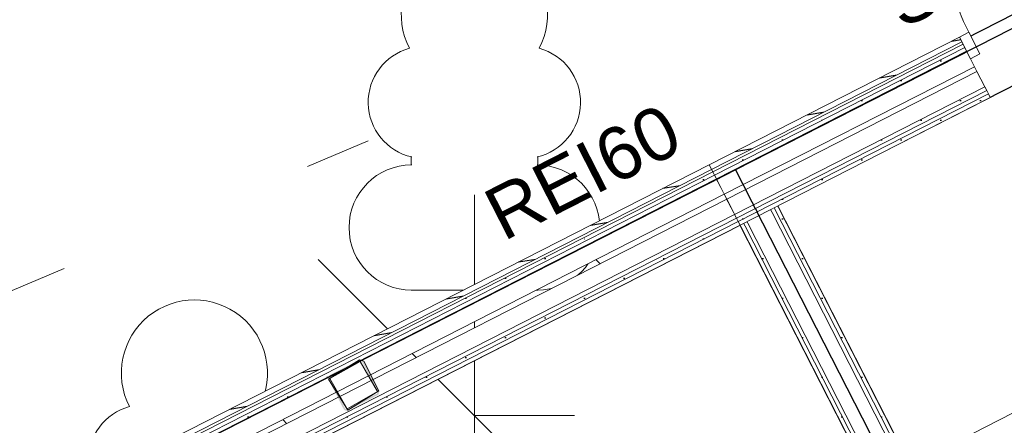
# Model space of a CAD drawing. Header units: metres. Extents: x 538891 to 1080079, y 6588829 to 13178720.
# Tile 368 of 656: x 539899.31 to 539903.04, y 6589162.39 to 6589163.93. Entities that reach past the tile are written whole.
import ezdxf

# ---------------------------------------------------------------- set-up
doc = ezdxf.new("R2010")
doc.units = ezdxf.units.M
doc.header["$LTSCALE"] = 0.4
for name, pattern in [('DASHED', [52.916667, 26.458333, -26.458333]), ('KOLVIK', [3.125, 0.625, -2.5]), ('Triple Dashed', [92.604163, 66.145831, -26.458332])]:
    doc.linetypes.add(name, pattern=pattern)
for name, color, linetype in [('AR', 7, 'Continuous'), ('DENDRO', 7, 'Continuous'), ('GEO', 7, 'Continuous'), ('KINO_GRID', 7, 'Continuous'), ('KINO_TAIMESTIK', 7, 'Continuous')]:
    doc.layers.add(name, color=color, linetype=linetype)
doc.styles.add('Arial', font='arial.ttf')
pattern_1 = [(0, (0, 0), (0, 0.075), [1e-05, -0.07499])]
pattern_2 = [(10, (0, 0), (-0.015628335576, 0.0886326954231), [])]

# ---------------------------------------------------------------- blocks, each defined once
blk = doc.blocks.new('LEHTP1')
at = {"color": 252, "linetype": 'Continuous', "lineweight": 9, "true_color": 0x888888}
for p, q in [((-0.48, 1.96), (-0.48, 1.9)), ((0.48, 1.96), (0.48, 1.9)), ((0.48, 0.95), (-0.48, 0.95)), ((0, 0), (0, 0.95)), ((0.76, 0), (0, 0))]:
    blk.add_line(p, q, dxfattribs=at)
for centre, radius, start, end in [((0, 3.04), 0.5539, 332.5799, 207.4201), ((-0.38, 2.375), 0.4249, 105.2441, 257.07903), ((0.38, 2.375), 0.4249, 282.92097, 74.7559), ((-0.475, 1.425), 0.475, 90.00001, 270), ((0.475, 1.425), 0.475, 270, 89.99999)]:
    blk.add_arc(centre, radius, start, end, dxfattribs=at)

msp = doc.modelspace()

# ---------------------------------------------------------------- linework, layer by layer
at = {"layer": 'AR', "color": 143, "linetype": 'Continuous', "lineweight": 25, "true_color": 0x84a8b9, "flags": 128}
msp.add_lwpolyline([(539888.0215, 6589168.4093), (539890.481, 6589163.5906), (539890.6235, 6589163.6634), (539890.769, 6589163.3783), (539890.6264, 6589163.3056), (539892.9372, 6589158.7782), (539907.9632, 6589166.4475)], dxfattribs=at)
at = {"layer": 'AR', "color": 7, "linetype": 'Continuous', "lineweight": 9, "flags": 128}
msp.add_lwpolyline([(539888.0215, 6589168.4093), (539890.481, 6589163.5906), (539890.6235, 6589163.6634), (539890.769, 6589163.3783), (539890.6264, 6589163.3056), (539892.9372, 6589158.7782), (539907.9632, 6589166.4475)], dxfattribs=at)
at = {"layer": 'AR', "color": 253, "linetype": 'Continuous', "lineweight": 25, "true_color": 0x92b4ad, "flags": 128}
msp.add_lwpolyline([(539903.9747, 6589159.711), (539907.0743, 6589161.293), (539909.8666, 6589162.7182), (539909.7939, 6589162.8606), (539909.9364, 6589162.9334), (539908.2725, 6589166.1934), (539908.13, 6589166.1206), (539908.0732, 6589166.232), (539902.1813, 6589163.2247)], close=True, dxfattribs=at)
at = {"layer": 'AR', "color": 7, "linetype": 'Continuous', "lineweight": 9, "flags": 128}
for points in [[(539903.9747, 6589159.711), (539907.0743, 6589161.293), (539909.8666, 6589162.7182), (539909.7939, 6589162.8606), (539909.9364, 6589162.9334), (539908.2725, 6589166.1934), (539908.13, 6589166.1206), (539908.0732, 6589166.232), (539902.1813, 6589163.2247)], [(539894.9832, 6589155.1217), (539903.8322, 6589159.6382), (539902.0388, 6589163.152), (539893.1898, 6589158.6354), (539893.2466, 6589158.5241), (539893.1041, 6589158.4513), (539894.7679, 6589155.1915), (539894.9104, 6589155.2642)]]:
    msp.add_lwpolyline(points, close=True, dxfattribs=at)
at = {"layer": 'AR', "color": 253, "linetype": 'Continuous', "lineweight": 25, "true_color": 0xacaca6, "flags": 128}
msp.add_lwpolyline([(539894.9832, 6589155.1217), (539903.8322, 6589159.6382), (539902.0388, 6589163.152), (539893.1898, 6589158.6354), (539893.2466, 6589158.5241), (539893.1041, 6589158.4513), (539894.7679, 6589155.1915), (539894.9104, 6589155.2642)], close=True, dxfattribs=at)
at = {"layer": 'DENDRO', "color": 5, "linetype": 'Continuous', "lineweight": 25, "true_color": 0x0000ff}
msp.add_open_spline([(539904.1778, 6589158.9822), (539902.9656, 6589158.3746), (539900.2461, 6589158.5151), (539897.96, 6589159.9737), (539896.7198, 6589162.3595), (539896.858, 6589165.0332), (539898.3374, 6589167.2785), (539900.7617, 6589168.4936), (539903.4813, 6589168.3531), (539905.7674, 6589166.8945), (539907.0075, 6589164.5087), (539906.8694, 6589161.835), (539905.3899, 6589159.5897), (539904.1778, 6589158.9822)], degree=2, dxfattribs=at)
at = {"layer": 'DENDRO', "color": 82, "linetype": 'Continuous', "lineweight": 25, "true_color": 0x33cc00}
msp.add_open_spline([(539893.8121, 6589159.0983), (539893.7434, 6589159.1216), (539893.6747, 6589159.145), (539892.9869, 6589159.3862), (539891.1572, 6589159.6654), (539888.4866, 6589158.4411), (539885.5451, 6589157.3971), (539882.5673, 6589157.4149), (539880.4579, 6589158.6217), (539879.0958, 6589159.832), (539877.4884, 6589161.5239), (539875.7359, 6589162.7565), (539874.0064, 6589163.5551), (539872.0916, 6589164.2529), (539871.04, 6589164.1448), (539870.7384, 6589163.4667), (539870.6736, 6589162.5152), (539871.0111, 6589159.8283), (539872.4686, 6589156.6032), (539876.4551, 6589150.405), (539880.4313, 6589142.3133), (539883.4357, 6589136.069), (539886.65, 6589131.8213), (539889.6758, 6589128.0089), (539891.6422, 6589123.7091), (539892.6854, 6589121.9346), (539894.9559, 6589119.083), (539899.4507, 6589118.4526), (539902.4132, 6589119.2024), (539903.4975, 6589120.9997), (539904.0299, 6589121.9681), (539904.9744, 6589123.0691), (539906.8939, 6589123.6435), (539908.5817, 6589124.1163), (539909.2062, 6589124.9889), (539908.8206, 6589126.4423), (539907.9211, 6589128.2423), (539907.3166, 6589130.0189), (539907.9536, 6589131.664), (539909.206, 6589132.9269), (539910.0734, 6589134.09), (539910.2183, 6589135.4872), (539910.1242, 6589137.3281), (539909.7241, 6589140.2997), (539907.9987, 6589143.8429), (539904.8625, 6589145.9332), (539902.1696, 6589146.7782), (539898.4952, 6589147.1704), (539894.6027, 6589147.6734), (539892.2931, 6589147.7161), (539890.9385, 6589146.9877), (539890.5185, 6589145.8464), (539890.375, 6589144.12), (539890.5355, 6589141.8612), (539890.1164, 6589140.2368), (539888.2792, 6589140.1754), (539886.2593, 6589140.9765), (539884.6257, 6589142.2344), (539883.4829, 6589144.0283), (539883.3842, 6589146.4675), (539884.263, 6589149.2079), (539886.6505, 6589150.3674), (539890.039, 6589151.0124), (539893.8765, 6589152.7578), (539896.4616, 6589154.2315), (539898.6752, 6589155.7963), (539898.5791, 6589158.6152), (539898.2775, 6589160.1277), (539896.808, 6589160.1337), (539895.0583, 6589159.4249), (539894.0007, 6589159.1478), (539893.9064, 6589159.123), (539893.8121, 6589159.0983)], degree=2, knots=[0, 0, 0, 0.001482, 0.001482, 0.016366, 0.031249, 0.046133, 0.061016, 0.0759, 0.090783, 0.105667, 0.12055, 0.135433, 0.150317, 0.1652, 0.180084, 0.194967, 0.209851, 0.224734, 0.239618, 0.254501, 0.269384, 0.284268, 0.299151, 0.314035, 0.328918, 0.343802, 0.358685, 0.373569, 0.388452, 0.403335, 0.418219, 0.433102, 0.447986, 0.462869, 0.477753, 0.492636, 0.50752, 0.522403, 0.537286, 0.55217, 0.567053, 0.581937, 0.59682, 0.611704, 0.626587, 0.641471, 0.656354, 0.671237, 0.686121, 0.701004, 0.715888, 0.730771, 0.745655, 0.760538, 0.775422, 0.790305, 0.805188, 0.820072, 0.834955, 0.849839, 0.864722, 0.879606, 0.894489, 0.909373, 0.924256, 0.939139, 0.954023, 0.968906, 0.98379, 0.998673, 0.998673, 1, 1, 1], dxfattribs=at)
at = {"layer": 'GEO', "color": 252, "linetype": 'KOLVIK', "lineweight": 9, "true_color": 0x888888, "flags": 128}
msp.add_lwpolyline([(539899.1007, 6589156.9709), (539901.0061, 6589159.3864), (539902.1782, 6589160.5209), (539902.4462, 6589162.1125), (539902.4462, 6589162.1125), (539900.9, 6589163.585), (539894.515, 6589160.899), (539891.3644, 6589159.9334)], dxfattribs=at)
at = {"layer": 'KINO_GRID', "color": 254, "linetype": 'Continuous', "true_color": 0xe6e6e6}
for points in [[(539858.7353, 6589212.3149), (539900.3409, 6589130.7995), (539858.6462, 6589212.2694), (539900.2518, 6589130.754)], [(539860.6136, 6589211.7804), (539900.9645, 6589132.7232), (539860.5245, 6589211.7349), (539900.8754, 6589132.6778)]]:
    msp.add_solid(points, dxfattribs=at)
at = {"layer": 'KINO_TAIMESTIK', "color": 181, "linetype": 'Continuous', "lineweight": 18, "true_color": 0x9f7fff}
for p, q in [((539901.032, 6589161.5927), (539901.032, 6589163.2673)), ((539900.44, 6589163.022), (539901.624, 6589161.838))]:
    msp.add_line(p, q, dxfattribs=at)

# ---------------------------------------------------------------- block references
at = {"layer": 'GEO', "color": 8, "true_color": 0x7d7d7d, "xscale": 0.5, "yscale": 0.5, "zscale": 0.5}
for p in [(539901.032, 6589162.43), (539899.971, 6589161.071)]:
    msp.add_blockref('LEHTP1', p, dxfattribs=at)

# ---------------------------------------------------------------- texts
at = {"layer": 'AR', "color": 235, "true_color": 0xa6447a, "insert": (539902.5602, 6589164.0708), "char_height": 0.2, "attachment_point": 1, "rotation": 27.0398, "line_spacing_factor": 1.004016, "style": 'Arial'}
msp.add_mtext('SU-408-v', dxfattribs=at)

# ---------------------------------------------------------------- next in the draw order: wipeouts: each hides what was drawn before it
at = {"color": 255, "linetype": 'Continuous', "lineweight": 5}
msp.add_wipeout([(539902.0388, 6589163.152), (539902.032, 6589163.1653), (539896.3004, 6589160.2399), (539896.3072, 6589160.2266)], dxfattribs=at).dxf.layer = 'AR'

# ---------------------------------------------------------------- next in the draw order: hatches: boundary and pattern name
at = {"layer": 'AR', "linetype": 'Continuous', "lineweight": 25, "true_color": 0x848484}
h = msp.add_hatch(dxfattribs=at)
h.set_pattern_fill('GYPSUM_0001', color=252, style=0, pattern_type=2)
h.set_pattern_definition(pattern_1)
h.paths.add_polyline_path([(539902.0388, 6589163.152), (539902.032, 6589163.1653), (539896.3004, 6589160.2399), (539896.3072, 6589160.2266)])

# ---------------------------------------------------------------- next in the draw order: wipeouts: each hides what was drawn before it
at = {"color": 255, "linetype": 'Continuous', "lineweight": 5}
msp.add_wipeout([(539896.2935, 6589160.2533), (539896.3004, 6589160.2399), (539902.032, 6589163.1653), (539902.0251, 6589163.1787)], dxfattribs=at).dxf.layer = 'AR'

# ---------------------------------------------------------------- next in the draw order: hatches: boundary and pattern name
at = {"layer": 'AR', "linetype": 'Continuous', "lineweight": 25, "true_color": 0x848484}
h = msp.add_hatch(dxfattribs=at)
h.set_pattern_fill('GYPSUM_0001', color=252, style=0, pattern_type=2)
h.set_pattern_definition(pattern_1)
h.paths.add_polyline_path([(539896.2935, 6589160.2533), (539896.3004, 6589160.2399), (539902.032, 6589163.1653), (539902.0251, 6589163.1787)])

# ---------------------------------------------------------------- next in the draw order: wipeouts: each hides what was drawn before it
at = {"color": 255, "linetype": 'Continuous', "lineweight": 5}
msp.add_wipeout([(539896.2867, 6589160.2666), (539896.2935, 6589160.2533), (539902.0251, 6589163.1787), (539902.0183, 6589163.1921)], dxfattribs=at).dxf.layer = 'AR'

# ---------------------------------------------------------------- next in the draw order: hatches: boundary and pattern name
at = {"layer": 'AR', "linetype": 'Continuous', "lineweight": 25, "true_color": 0x848484}
h = msp.add_hatch(dxfattribs=at)
h.set_pattern_fill('GYPSUM_0001', color=252, style=0, pattern_type=2)
h.set_pattern_definition(pattern_1)
h.paths.add_polyline_path([(539896.2867, 6589160.2666), (539896.2935, 6589160.2533), (539902.0251, 6589163.1787), (539902.0183, 6589163.1921)])

# ---------------------------------------------------------------- next in the draw order: wipeouts: each hides what was drawn before it
at = {"color": 255, "linetype": 'Continuous', "lineweight": 5}
msp.add_wipeout([(539896.2567, 6589160.3254), (539896.2867, 6589160.2666), (539902.0183, 6589163.1921), (539901.9883, 6589163.2508)], dxfattribs=at).dxf.layer = 'AR'

# ---------------------------------------------------------------- next in the draw order: wipeouts: each hides what was drawn before it
msp.add_wipeout([(539901.931, 6589163.3631), (539901.9219, 6589163.3809), (539896.1903, 6589160.4555), (539896.1994, 6589160.4376)], dxfattribs=at).dxf.layer = 'AR'

# ---------------------------------------------------------------- next in the draw order: hatches: boundary and pattern name
at = {"layer": 'AR', "linetype": 'Continuous', "lineweight": 25, "true_color": 0x808080}
h = msp.add_hatch(dxfattribs=at)
h.set_pattern_fill('WOOD_0001_1', color=8, style=0, pattern_type=2)
h.set_pattern_definition(pattern_2)
h.paths.add_polyline_path([(539901.931, 6589163.3631), (539901.9219, 6589163.3809), (539896.1903, 6589160.4555), (539896.1994, 6589160.4376)])

# ---------------------------------------------------------------- next in the draw order: wipeouts: each hides what was drawn before it
at = {"color": 255, "linetype": 'Continuous', "lineweight": 5}
msp.add_wipeout([(539901.9356, 6589163.3542), (539901.931, 6589163.3631), (539896.1994, 6589160.4376), (539896.204, 6589160.4287)], dxfattribs=at).dxf.layer = 'AR'

# ---------------------------------------------------------------- next in the draw order: wipeouts: each hides what was drawn before it
msp.add_wipeout([(539901.9424, 6589163.3408), (539901.9356, 6589163.3542), (539896.204, 6589160.4287), (539896.2108, 6589160.4154)], dxfattribs=at).dxf.layer = 'AR'

# ---------------------------------------------------------------- next in the draw order: hatches: boundary and pattern name
at = {"layer": 'AR', "linetype": 'Continuous', "lineweight": 25, "true_color": 0x848484}
h = msp.add_hatch(dxfattribs=at)
h.set_pattern_fill('GYPSUM_0001', color=252, style=0, pattern_type=2)
h.set_pattern_definition(pattern_1)
h.paths.add_polyline_path([(539901.9424, 6589163.3408), (539901.9356, 6589163.3542), (539896.204, 6589160.4287), (539896.2108, 6589160.4154)])

# ---------------------------------------------------------------- next in the draw order: wipeouts: each hides what was drawn before it
at = {"color": 255, "linetype": 'Continuous', "lineweight": 5}
msp.add_wipeout([(539901.9492, 6589163.3274), (539901.9424, 6589163.3408), (539896.2108, 6589160.4154), (539896.2176, 6589160.402)], dxfattribs=at).dxf.layer = 'AR'

# ---------------------------------------------------------------- next in the draw order: hatches: boundary and pattern name
at = {"layer": 'AR', "linetype": 'Continuous', "lineweight": 25, "true_color": 0x848484}
h = msp.add_hatch(dxfattribs=at)
h.set_pattern_fill('GYPSUM_0001', color=252, style=0, pattern_type=2)
h.set_pattern_definition(pattern_1)
h.paths.add_polyline_path([(539901.9492, 6589163.3274), (539901.9424, 6589163.3408), (539896.2108, 6589160.4154), (539896.2176, 6589160.402)])

# ---------------------------------------------------------------- next in the draw order: wipeouts: each hides what was drawn before it
at = {"color": 255, "linetype": 'Continuous', "lineweight": 5}
msp.add_wipeout([(539901.9792, 6589163.2687), (539901.9492, 6589163.3274), (539896.2176, 6589160.402), (539896.2322, 6589160.3735), (539896.2476, 6589160.3432)], dxfattribs=at).dxf.layer = 'AR'

# ---------------------------------------------------------------- next in the draw order: hatches: boundary and pattern name
at = {"layer": 'AR', "linetype": 'Continuous', "lineweight": 0}
h = msp.add_hatch(color=7, dxfattribs=at)
h.paths.add_polyline_path([(539900.5362, 6589162.4547), (539900.5375, 6589162.4527), (539900.5391, 6589162.451), (539900.5411, 6589162.4497), (539900.5432, 6589162.4487), (539900.5455, 6589162.4482), (539900.5479, 6589162.4482), (539900.5502, 6589162.4486), (539900.5524, 6589162.4495), (539900.6646, 6589162.5067), (539900.6666, 6589162.508), (539900.6683, 6589162.5096), (539900.6696, 6589162.5116), (539900.6706, 6589162.5137), (539900.6711, 6589162.516), (539900.6711, 6589162.5184), (539900.6707, 6589162.5207), (539900.6699, 6589162.5229), (539900.6126, 6589162.6351), (539900.6113, 6589162.6371), (539900.6097, 6589162.6388), (539900.6077, 6589162.6401), (539900.6056, 6589162.6411), (539900.6033, 6589162.6416), (539900.6009, 6589162.6416), (539900.5986, 6589162.6412), (539900.5964, 6589162.6403), (539900.4842, 6589162.5831), (539900.4822, 6589162.5818), (539900.4805, 6589162.5802), (539900.4792, 6589162.5782), (539900.4782, 6589162.5761), (539900.4777, 6589162.5738), (539900.4777, 6589162.5714), (539900.4781, 6589162.5691), (539900.479, 6589162.5669)])
h.paths.add_polyline_path([(539900.5422, 6589162.4564), (539900.543, 6589162.4556), (539900.544, 6589162.4549), (539900.5451, 6589162.4544), (539900.5462, 6589162.4542), (539900.5474, 6589162.4542), (539900.5486, 6589162.4544), (539900.5497, 6589162.4548), (539900.6619, 6589162.5121), (539900.6629, 6589162.5127), (539900.6637, 6589162.5135), (539900.6644, 6589162.5145), (539900.6649, 6589162.5156), (539900.6651, 6589162.5167), (539900.6651, 6589162.5179), (539900.6649, 6589162.5191), (539900.6645, 6589162.5202), (539900.6072, 6589162.6324), (539900.6066, 6589162.6334), (539900.6058, 6589162.6342), (539900.6048, 6589162.6349), (539900.6037, 6589162.6354), (539900.6026, 6589162.6356), (539900.6014, 6589162.6356), (539900.6002, 6589162.6354), (539900.5992, 6589162.635), (539900.4869, 6589162.5777), (539900.4859, 6589162.5771), (539900.4851, 6589162.5763), (539900.4844, 6589162.5753), (539900.4839, 6589162.5742), (539900.4837, 6589162.5731), (539900.4837, 6589162.5719), (539900.4839, 6589162.5707), (539900.4843, 6589162.5696), (539900.5416, 6589162.4574)])

# ---------------------------------------------------------------- next in the draw order: linework, layer by layer
at = {"layer": 'AR', "color": 7, "linetype": 'Continuous', "lineweight": 9}
for p, q in [((539901.9219, 6589163.3809), (539896.1903, 6589160.4555)), ((539902.0388, 6589163.152), (539901.9219, 6589163.3809)), ((539901.931, 6589163.3631), (539896.1994, 6589160.4376)), ((539901.9356, 6589163.3542), (539896.204, 6589160.4287)), ((539901.9424, 6589163.3408), (539896.2108, 6589160.4154)), ((539901.9492, 6589163.3274), (539896.2176, 6589160.402)), ((539896.2476, 6589160.3432), (539901.9792, 6589163.2687)), ((539896.2567, 6589160.3254), (539901.9883, 6589163.2508)), ((539896.2867, 6589160.2666), (539902.0183, 6589163.1921)), ((539896.2935, 6589160.2533), (539902.0251, 6589163.1787)), ((539896.3004, 6589160.2399), (539902.032, 6589163.1653)), ((539896.3072, 6589160.2266), (539902.0388, 6589163.152)), ((539896.3072, 6589160.2266), (539902.0388, 6589163.152))]:
    msp.add_line(p, q, dxfattribs=at)
at = {"layer": 'AR', "color": 7, "linetype": 'Continuous', "lineweight": 9, "flags": 128}
for points in [[(539900.5964, 6589162.6403), (539900.479, 6589162.5669), (539900.5524, 6589162.4495), (539900.6699, 6589162.5229), (539900.6126, 6589162.6351)], [(539900.5992, 6589162.635), (539900.4843, 6589162.5696), (539900.5497, 6589162.4548), (539900.6645, 6589162.5202)]]:
    msp.add_lwpolyline(points, close=True, dxfattribs=at)

# ---------------------------------------------------------------- next in the draw order: texts
at = {"layer": 'AR', "color": 1, "true_color": 0xff0000, "insert": (539901.0512, 6589163.2667), "char_height": 0.2, "attachment_point": 1, "rotation": 27.0398, "line_spacing_factor": 1.004016, "style": 'Arial'}
msp.add_mtext('REI60', dxfattribs=at)

# ---------------------------------------------------------------- next in the draw order: wipeouts: each hides what was drawn before it
at = {"color": 255, "linetype": 'Continuous', "lineweight": 5}
msp.add_wipeout([(539902.0115, 6589163.2054), (539903.905, 6589159.4956), (539903.9183, 6589159.5025), (539902.0249, 6589163.2122)], dxfattribs=at).dxf.layer = 'AR'

# ---------------------------------------------------------------- next in the draw order: hatches: boundary and pattern name
at = {"layer": 'AR', "linetype": 'Continuous', "lineweight": 25, "true_color": 0x848484}
h = msp.add_hatch(dxfattribs=at)
h.set_pattern_fill('GYPSUM_0001', color=252, style=0, pattern_type=2)
h.set_pattern_definition(pattern_1)
h.paths.add_polyline_path([(539902.0115, 6589163.2054), (539903.905, 6589159.4956), (539903.9183, 6589159.5025), (539902.0249, 6589163.2122)])

# ---------------------------------------------------------------- next in the draw order: wipeouts: each hides what was drawn before it
at = {"color": 255, "linetype": 'Continuous', "lineweight": 5}
msp.add_wipeout([(539902.0249, 6589163.2122), (539903.9183, 6589159.5025), (539903.9317, 6589159.5093), (539902.0382, 6589163.2191)], dxfattribs=at).dxf.layer = 'AR'

# ---------------------------------------------------------------- next in the draw order: hatches: boundary and pattern name
at = {"layer": 'AR', "linetype": 'Continuous', "lineweight": 25, "true_color": 0x848484}
h = msp.add_hatch(dxfattribs=at)
h.set_pattern_fill('GYPSUM_0001', color=252, style=0, pattern_type=2)
h.set_pattern_definition(pattern_1)
h.paths.add_polyline_path([(539902.0249, 6589163.2122), (539903.9183, 6589159.5025), (539903.9317, 6589159.5093), (539902.0382, 6589163.2191)])

# ---------------------------------------------------------------- next in the draw order: wipeouts: each hides what was drawn before it
at = {"color": 255, "linetype": 'Continuous', "lineweight": 5}
msp.add_wipeout([(539904.0475, 6589159.5684), (539902.154, 6589163.2782), (539902.1407, 6589163.2713), (539904.0341, 6589159.5616)], dxfattribs=at).dxf.layer = 'AR'

# ---------------------------------------------------------------- next in the draw order: hatches: boundary and pattern name
at = {"layer": 'AR', "linetype": 'Continuous', "lineweight": 25, "true_color": 0x848484}
h = msp.add_hatch(dxfattribs=at)
h.set_pattern_fill('GYPSUM_0001', color=252, style=0, pattern_type=2)
h.set_pattern_definition(pattern_1)
h.paths.add_polyline_path([(539904.0475, 6589159.5684), (539902.154, 6589163.2782), (539902.1407, 6589163.2713), (539904.0341, 6589159.5616)])

# ---------------------------------------------------------------- next in the draw order: wipeouts: each hides what was drawn before it
at = {"color": 255, "linetype": 'Continuous', "lineweight": 5}
msp.add_wipeout([(539904.0341, 6589159.5616), (539902.1407, 6589163.2713), (539902.1273, 6589163.2645), (539904.0208, 6589159.5547)], dxfattribs=at).dxf.layer = 'AR'

# ---------------------------------------------------------------- next in the draw order: hatches: boundary and pattern name
at = {"layer": 'AR', "linetype": 'Continuous', "lineweight": 25, "true_color": 0x848484}
h = msp.add_hatch(dxfattribs=at)
h.set_pattern_fill('GYPSUM_0001', color=252, style=0, pattern_type=2)
h.set_pattern_definition(pattern_1)
h.paths.add_polyline_path([(539904.0341, 6589159.5616), (539902.1407, 6589163.2713), (539902.1273, 6589163.2645), (539904.0208, 6589159.5547)])

# ---------------------------------------------------------------- next in the draw order: wipeouts: each hides what was drawn before it
at = {"color": 255, "linetype": 'Continuous', "lineweight": 5}
msp.add_wipeout([(539902.0382, 6589163.2191), (539903.9317, 6589159.5093), (539904.0208, 6589159.5547), (539902.1273, 6589163.2645)], dxfattribs=at).dxf.layer = 'AR'

# ---------------------------------------------------------------- next in the draw order: linework, layer by layer
at = {"layer": 'AR', "color": 7, "linetype": 'Continuous', "lineweight": 9}
for p, q in [((539902.154, 6589163.2782), (539902.0115, 6589163.2054)), ((539904.0208, 6589159.5547), (539902.1273, 6589163.2645)), ((539904.0341, 6589159.5616), (539902.1407, 6589163.2713)), ((539904.0475, 6589159.5684), (539902.154, 6589163.2782)), ((539904.0475, 6589159.5684), (539902.154, 6589163.2782)), ((539902.0382, 6589163.2191), (539903.9317, 6589159.5093)), ((539902.0115, 6589163.2054), (539903.905, 6589159.4956)), ((539902.0249, 6589163.2122), (539903.9183, 6589159.5025))]:
    msp.add_line(p, q, dxfattribs=at)

# ---------------------------------------------------------------- next in the draw order: wipeouts: each hides what was drawn before it
at = {"color": 255, "linetype": 'Continuous', "lineweight": 5}
msp.add_wipeout([(539902.0388, 6589163.152), (539902.9874, 6589163.6361), (539902.9805, 6589163.6495), (539902.032, 6589163.1653)], dxfattribs=at).dxf.layer = 'AR'

# ---------------------------------------------------------------- next in the draw order: hatches: boundary and pattern name
at = {"layer": 'AR', "linetype": 'Continuous', "lineweight": 25, "true_color": 0x848484}
h = msp.add_hatch(dxfattribs=at)
h.set_pattern_fill('GYPSUM_0001', color=252, style=0, pattern_type=2)
h.set_pattern_definition(pattern_1)
h.paths.add_polyline_path([(539902.0388, 6589163.152), (539902.9874, 6589163.6361), (539902.9805, 6589163.6495), (539902.032, 6589163.1653)])

# ---------------------------------------------------------------- next in the draw order: wipeouts: each hides what was drawn before it
at = {"color": 255, "linetype": 'Continuous', "lineweight": 5}
msp.add_wipeout([(539902.0251, 6589163.1787), (539902.032, 6589163.1653), (539902.9805, 6589163.6495), (539902.9737, 6589163.6628)], dxfattribs=at).dxf.layer = 'AR'

# ---------------------------------------------------------------- next in the draw order: hatches: boundary and pattern name
at = {"layer": 'AR', "linetype": 'Continuous', "lineweight": 25, "true_color": 0x848484}
h = msp.add_hatch(dxfattribs=at)
h.set_pattern_fill('GYPSUM_0001', color=252, style=0, pattern_type=2)
h.set_pattern_definition(pattern_1)
h.paths.add_polyline_path([(539902.0251, 6589163.1787), (539902.032, 6589163.1653), (539902.9805, 6589163.6495), (539902.9737, 6589163.6628)])

# ---------------------------------------------------------------- next in the draw order: wipeouts: each hides what was drawn before it
at = {"color": 255, "linetype": 'Continuous', "lineweight": 5}
msp.add_wipeout([(539902.0183, 6589163.1921), (539902.0251, 6589163.1787), (539902.9737, 6589163.6628), (539902.9669, 6589163.6762)], dxfattribs=at).dxf.layer = 'AR'

# ---------------------------------------------------------------- next in the draw order: hatches: boundary and pattern name
at = {"layer": 'AR', "linetype": 'Continuous', "lineweight": 25, "true_color": 0x848484}
h = msp.add_hatch(dxfattribs=at)
h.set_pattern_fill('GYPSUM_0001', color=252, style=0, pattern_type=2)
h.set_pattern_definition(pattern_1)
h.paths.add_polyline_path([(539902.0183, 6589163.1921), (539902.0251, 6589163.1787), (539902.9737, 6589163.6628), (539902.9669, 6589163.6762)])

# ---------------------------------------------------------------- next in the draw order: wipeouts: each hides what was drawn before it
at = {"color": 255, "linetype": 'Continuous', "lineweight": 5}
msp.add_wipeout([(539901.9883, 6589163.2508), (539902.0183, 6589163.1921), (539902.9669, 6589163.6762), (539902.9369, 6589163.735)], dxfattribs=at).dxf.layer = 'AR'

# ---------------------------------------------------------------- next in the draw order: linework, layer by layer
at = {"layer": 'AR', "color": 7, "linetype": 'Continuous', "lineweight": 9}
for p, q in [((539902.9669, 6589163.6762), (539902.9737, 6589163.6628)), ((539902.9669, 6589163.6762), (539902.9737, 6589163.6628)), ((539902.9737, 6589163.6628), (539902.9805, 6589163.6495)), ((539902.9737, 6589163.6628), (539902.9805, 6589163.6495)), ((539902.9805, 6589163.6495), (539902.9874, 6589163.6361)), ((539902.9805, 6589163.6495), (539902.9874, 6589163.6361))]:
    msp.add_line(p, q, dxfattribs=at)

# ---------------------------------------------------------------- next in the draw order: wipeouts: each hides what was drawn before it
at = {"color": 255, "linetype": 'Continuous', "lineweight": 5}
msp.add_wipeout([(539901.9219, 6589163.3809), (539901.931, 6589163.3631), (539902.8796, 6589163.8472), (539902.8705, 6589163.865)], dxfattribs=at).dxf.layer = 'AR'

# ---------------------------------------------------------------- next in the draw order: hatches: boundary and pattern name
at = {"layer": 'AR', "linetype": 'Continuous', "lineweight": 25, "true_color": 0x808080}
h = msp.add_hatch(dxfattribs=at)
h.set_pattern_fill('WOOD_0001_1', color=8, style=0, pattern_type=2)
h.set_pattern_definition(pattern_2)
h.paths.add_polyline_path([(539901.9219, 6589163.3809), (539901.931, 6589163.3631), (539902.8796, 6589163.8472), (539902.8705, 6589163.865)])

# ---------------------------------------------------------------- next in the draw order: linework, layer by layer
at = {"layer": 'AR', "color": 7, "linetype": 'Continuous', "lineweight": 9}
msp.add_arc((539903.7256, 6589164.3015), 0.92, 117.0398, 207.0398, dxfattribs=at)

# ---------------------------------------------------------------- next in the draw order: wipeouts: each hides what was drawn before it
at = {"color": 255, "linetype": 'Continuous', "lineweight": 5}
msp.add_wipeout([(539902.8842, 6589163.8383), (539902.8796, 6589163.8472), (539901.931, 6589163.3631), (539901.9356, 6589163.3542)], dxfattribs=at).dxf.layer = 'AR'

# ---------------------------------------------------------------- next in the draw order: wipeouts: each hides what was drawn before it
msp.add_wipeout([(539902.891, 6589163.825), (539902.8842, 6589163.8383), (539901.9356, 6589163.3542), (539901.9424, 6589163.3408)], dxfattribs=at).dxf.layer = 'AR'

# ---------------------------------------------------------------- next in the draw order: hatches: boundary and pattern name
at = {"layer": 'AR', "linetype": 'Continuous', "lineweight": 25, "true_color": 0x848484}
h = msp.add_hatch(dxfattribs=at)
h.set_pattern_fill('GYPSUM_0001', color=252, style=0, pattern_type=2)
h.set_pattern_definition(pattern_1)
h.paths.add_polyline_path([(539902.891, 6589163.825), (539902.8842, 6589163.8383), (539901.9356, 6589163.3542), (539901.9424, 6589163.3408)])

# ---------------------------------------------------------------- next in the draw order: linework, layer by layer
at = {"layer": 'AR', "color": 7, "linetype": 'Continuous', "lineweight": 9}
msp.add_line((539902.8705, 6589163.865), (539902.8796, 6589163.8472), dxfattribs=at)

# ---------------------------------------------------------------- next in the draw order: wipeouts: each hides what was drawn before it
at = {"color": 255, "linetype": 'Continuous', "lineweight": 5}
msp.add_wipeout([(539902.8978, 6589163.8116), (539902.891, 6589163.825), (539901.9424, 6589163.3408), (539901.9492, 6589163.3274)], dxfattribs=at).dxf.layer = 'AR'

# ---------------------------------------------------------------- next in the draw order: hatches: boundary and pattern name
at = {"layer": 'AR', "linetype": 'Continuous', "lineweight": 25, "true_color": 0x848484}
h = msp.add_hatch(dxfattribs=at)
h.set_pattern_fill('GYPSUM_0001', color=252, style=0, pattern_type=2)
h.set_pattern_definition(pattern_1)
h.paths.add_polyline_path([(539902.8978, 6589163.8116), (539902.891, 6589163.825), (539901.9424, 6589163.3408), (539901.9492, 6589163.3274)])

# ---------------------------------------------------------------- next in the draw order: linework, layer by layer
at = {"layer": 'AR', "color": 7, "linetype": 'Continuous', "lineweight": 9}
msp.add_line((539902.8796, 6589163.8472), (539902.8842, 6589163.8383), dxfattribs=at)

# ---------------------------------------------------------------- next in the draw order: wipeouts: each hides what was drawn before it
at = {"color": 255, "linetype": 'Continuous', "lineweight": 5}
msp.add_wipeout([(539901.9492, 6589163.3274), (539901.9792, 6589163.2687), (539902.9278, 6589163.7528), (539902.9123, 6589163.7831), (539902.8978, 6589163.8116)], dxfattribs=at).dxf.layer = 'AR'

# ---------------------------------------------------------------- next in the draw order: linework, layer by layer
at = {"layer": 'AR', "color": 7, "linetype": 'Continuous', "lineweight": 9}
for p, q in [((539902.8705, 6589163.865), (539901.9219, 6589163.3809)), ((539902.8796, 6589163.8472), (539901.931, 6589163.3631)), ((539902.8842, 6589163.8383), (539901.9356, 6589163.3542)), ((539902.891, 6589163.825), (539901.9424, 6589163.3408)), ((539902.8842, 6589163.8383), (539902.891, 6589163.825)), ((539902.891, 6589163.825), (539902.8978, 6589163.8116)), ((539902.8978, 6589163.8116), (539901.9492, 6589163.3274)), ((539902.8978, 6589163.8116), (539902.9123, 6589163.7831)), ((539902.9123, 6589163.7831), (539902.9278, 6589163.7528)), ((539901.9792, 6589163.2687), (539902.9278, 6589163.7528)), ((539902.9278, 6589163.7528), (539902.9369, 6589163.735)), ((539902.9278, 6589163.7528), (539902.9369, 6589163.735)), ((539901.9883, 6589163.2508), (539902.9369, 6589163.735)), ((539902.9369, 6589163.735), (539902.9669, 6589163.6762)), ((539902.9369, 6589163.735), (539902.9669, 6589163.6762)), ((539902.0183, 6589163.1921), (539902.9669, 6589163.6762)), ((539902.0251, 6589163.1787), (539902.9737, 6589163.6628)), ((539902.032, 6589163.1653), (539902.9805, 6589163.6495)), ((539902.0388, 6589163.152), (539902.9874, 6589163.6361)), ((539902.0388, 6589163.152), (539902.9874, 6589163.6361)), ((539901.9219, 6589163.3809), (539902.0388, 6589163.152))]:
    msp.add_line(p, q, dxfattribs=at)
at = {"layer": 'AR', "color": 1, "linetype": 'DASHED', "lineweight": 25, "true_color": 0xff0000}
msp.add_line((539902.0215, 6589163.3621), (539891.0227, 6589157.7483), dxfattribs=at)
at = {"layer": 'AR', "color": 235, "linetype": 'DASHED', "lineweight": 25, "true_color": 0xa6447a}
msp.add_line((539902.0215, 6589163.3621), (539904.86, 6589157.8007), dxfattribs=at)

# ---------------------------------------------------------------- next in the draw order: wipeouts: each hides what was drawn before it
at = {"color": 255, "linetype": 'Continuous', "lineweight": 5}
msp.add_wipeout([(539902.9123, 6589163.7831), (539902.948, 6589163.8013), (539902.9061, 6589163.8832), (539902.8705, 6589163.865)], dxfattribs=at).dxf.layer = 'AR'

# ---------------------------------------------------------------- next in the draw order: linework, layer by layer
at = {"layer": 'AR', "color": 251, "linetype": 'Triple Dashed', "lineweight": 9, "true_color": 0x575757}
msp.add_line((539890.6475, 6589156.0973), (539971.1114, 6589197.1662), dxfattribs=at)
at = {"layer": 'AR', "color": 235, "linetype": 'DASHED', "lineweight": 25, "true_color": 0xa6447a}
msp.add_line((539908.2696, 6589166.5511), (539902.0215, 6589163.3621), dxfattribs=at)
at = {"layer": 'AR', "color": 7, "linetype": 'Continuous', "lineweight": 9}
for p, q in [((539902.9061, 6589163.8832), (539902.8705, 6589163.865)), ((539902.8705, 6589163.865), (539902.9123, 6589163.7831)), ((539902.8705, 6589163.865), (539902.8796, 6589163.8472)), ((539902.8705, 6589163.865), (539902.8796, 6589163.8472)), ((539902.948, 6589163.8013), (539902.9061, 6589163.8832)), ((539902.8796, 6589163.8472), (539902.8842, 6589163.8383)), ((539902.8796, 6589163.8472), (539902.8842, 6589163.8383)), ((539902.8842, 6589163.8383), (539902.891, 6589163.825)), ((539902.8842, 6589163.8383), (539902.891, 6589163.825)), ((539902.891, 6589163.825), (539902.8978, 6589163.8116)), ((539902.891, 6589163.825), (539902.8978, 6589163.8116)), ((539902.8978, 6589163.8116), (539902.9123, 6589163.7831)), ((539902.8978, 6589163.8116), (539902.9123, 6589163.7831)), ((539902.9123, 6589163.7831), (539902.948, 6589163.8013)), ((539902.9123, 6589163.7831), (539902.9278, 6589163.7528))]:
    msp.add_line(p, q, dxfattribs=at)

doc.saveas('drawing.dxf')
